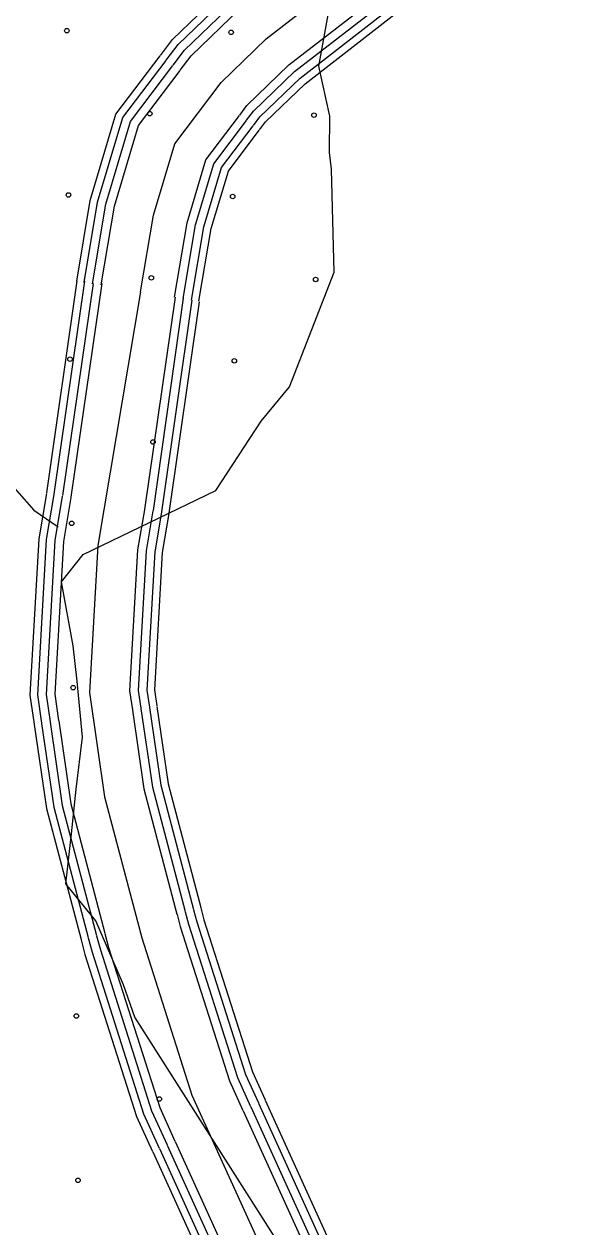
# Model space of a CAD drawing. Extents: x 1551132 to 1791609, y 378168 to 563823.
# Drawn here: x 1651203 to 1652495, y 469739 to 472556 of the extents above; entities that cross this region are included whole.
import ezdxf

# ---------------------------------------------------------------- set-up
doc = ezdxf.new("R2010")
doc.units = 0
for name, color, linetype in [('DESIGN - EROSION CONTROL - Devices', 7, 'Continuous'), ('DESIGN - SCRATCH - User 1', 7, 'Continuous'), ('SURVEY - CONTOURS - Intermediate with optional Text', 7, 'Continuous'), ('SURVEY - DRAINAGE - Area Shapes', 7, 'Continuous')]:
    doc.layers.add(name, color=color, linetype=linetype)

msp = doc.modelspace()

# ---------------------------------------------------------------- linework, layer by layer
at = {"layer": 'DESIGN - EROSION CONTROL - Devices'}
for centre in [(1651303.389, 472540.335), (1651303.389, 472540.335), (1651687.942, 472536.602), (1651687.942, 472536.602), (1651497.532, 472346.192), (1651497.532, 472346.192), (1651882.085, 472342.458), (1651882.085, 472342.458), (1651307.122, 472155.782), (1651307.122, 472155.782), (1651691.675, 472152.049), (1651691.675, 472152.049), (1651501.266, 471961.639), (1651501.266, 471961.639), (1651885.819, 471957.905), (1651885.819, 471957.905), (1651310.856, 471771.229), (1651310.856, 471771.229), (1651695.409, 471767.496), (1651695.409, 471767.496), (1651504.999, 471577.086), (1651504.999, 471577.086), (1651314.59, 471386.676), (1651314.59, 471386.676), (1651318.323, 471002.123), (1651318.323, 471002.123), (1651325.79, 470233.017), (1651325.79, 470233.017), (1651519.933, 470038.874), (1651519.933, 470038.874), (1651329.524, 469848.464), (1651329.524, 469848.464)]:
    msp.add_circle(centre, 5.28, dxfattribs=at)
at = {"layer": 'DESIGN - SCRATCH - User 1'}
for points in [[(1651893.007, 472457.518), (1651924.589, 472629.447)], [(1651341.419, 471313.988), (1651652.153, 471463.975), (1651758.209, 471625.696), (1651824.716, 471706.54), (1651929.389, 471974.697), (1651923.206, 472215.987), (1651917.973, 472255.263), (1651919.189, 472340.456), (1651893.007, 472457.518)], [(1652483.691, 468624.652), (1651462.249, 470230.651), (1651435.725, 470306.095), (1651371.26, 470456.165), (1651301.32, 470542.901), (1651314.719, 470660.037), (1651324.944, 470763.965), (1651340.244, 470885.693), (1651327.878, 471017.247), (1651317.986, 471099.932), (1651291.312, 471249.769), (1651341.419, 471313.988)]]:
    msp.add_lwpolyline(points, dxfattribs=at)
at = {"layer": 'SURVEY - CONTOURS - Intermediate with optional Text'}
for points in [[(1651475.991, 471928.787), (1651506.191, 472108.392), (1651555.823, 472275.238), (1651664.429, 472418.858), (1651770.343, 472521.128), (1652004.138, 472702.766), (1652273.448, 472842.003), (1652425.178, 472887.613), (1652557.858, 472901.021), (1654308.975, 472770.361), (1656466.958, 472567.34), (1656743.334, 472622.441), (1656997.887, 472691.785), (1657234.34, 472751.32), (1657743.378, 472701.886), (1659814.587, 472421.738)], [(1651522.299, 472482.018), (1651550.731, 472519.628), (1651670.995, 472635.747), (1651922.223, 472830.936), (1651953.597, 472847.145)], [(1651536.257, 472471.468), (1651563.864, 472507.986), (1651682.47, 472622.505), (1651931.689, 472816.127), (1651961.63, 472831.594)], [(1651552.206, 472459.401), (1651578.881, 472494.677), (1651695.586, 472607.372), (1651942.506, 472799.202), (1651970.805, 472813.827)], [(1651568.939, 472447.892), (1651594.105, 472481.185), (1651708.894, 472592.021), (1651953.455, 472782.026), (1651980.88, 472796.21)], [(1651708.069, 472342.69), (1651725.044, 472365.14), (1651823.308, 472460.018), (1652047.82, 472634.447), (1652061.02, 472641.273)], [(1651724.252, 472330.456), (1651740.269, 472351.64), (1651836.616, 472444.667), (1652058.795, 472617.289), (1652070.336, 472623.256)], [(1651740.202, 472318.397), (1651755.285, 472338.34), (1651849.733, 472429.534), (1652069.611, 472600.363), (1652079.527, 472605.497)], [(1651754.16, 472307.839), (1651768.418, 472326.698), (1651861.207, 472416.292), (1652079.077, 472585.563), (1652087.569, 472589.946)], [(1651326.628, 471953.904), (1651358.369, 472142.676), (1651418.468, 472344.723), (1651521.749, 472481.31)], [(1651343.886, 471951.004), (1651375.444, 472138.709), (1651434.334, 472336.689), (1651535.707, 472470.751)], [(1651363.602, 471947.688), (1651394.96, 472134.184), (1651452.475, 472327.514), (1651551.665, 472458.693)], [(1651383.76, 471945.213), (1651414.759, 472129.592), (1651470.867, 472318.214), (1651568.389, 472447.176)], [(1651555.773, 471916.287), (1651584.997, 472090.116), (1651629.046, 472238.195), (1651707.519, 472341.956)], [(1651575.772, 471912.928), (1651604.797, 472085.525), (1651647.446, 472228.887), (1651723.694, 472329.723)], [(1651595.497, 471909.612), (1651624.313, 472081), (1651665.579, 472219.711), (1651739.644, 472317.656)], [(1651612.755, 471906.703), (1651641.396, 472077.041), (1651681.445, 472211.686), (1651753.602, 472307.105)], [(1651326.536, 471954.521), (1651256.054, 471457.9)], [(1651344.694, 471953.454), (1651273.304, 471454.991)], [(1651364.985, 471948.113), (1651293.029, 471451.658)], [(1651385.285, 471948.113), (1651313.028, 471448.283)], [(1651475.991, 471928.787), (1651375.843, 471335.205), (1651356.26, 470990.438), (1651391.701, 470746.498), (1651478.857, 470416.173), (1651596.346, 470047.847), (1652014.594, 469126.906), (1652016.66, 469120.914)], [(1651557.256, 471916.062), (1651485.024, 471419.266)], [(1651575.414, 471913.92), (1651505.182, 471416.782)], [(1651595.705, 471909.645), (1651524.906, 471413.449)], [(1651612.796, 471905.37), (1651542.164, 471410.54)], [(1651255.904, 471456.991), (1651237.971, 471350.705), (1651217.163, 470984.346), (1651227.013, 470916.536)], [(1651273.154, 471454.083), (1651255.388, 471348.747), (1651234.73, 470985.112), (1651244.329, 470919.052)], [(1651292.879, 471450.758), (1651275.296, 471346.505), (1651254.813, 470985.996), (1651264.121, 470921.928)], [(1651312.878, 471447.383), (1651295.478, 471344.239), (1651275.179, 470986.888), (1651284.195, 470924.844)], [(1651484.874, 471418.366), (1651469.083, 471324.721), (1651450.325, 470994.555), (1651456.808, 470949.92)], [(1651505.024, 471415.89), (1651489.266, 471322.455), (1651470.691, 470995.446), (1651476.749, 470953.728)], [(1651524.748, 471412.565), (1651509.173, 471320.221), (1651490.774, 470996.321), (1651496.54, 470956.604)], [(1651542.006, 471409.657), (1651526.59, 471318.263), (1651508.348, 470997.096), (1651513.856, 470959.12)], [(1651456.941, 470949.028), (1651483.64, 470765.249), (1651561.105, 470471.658)], [(1651476.882, 470952.837), (1651503.548, 470769.307), (1651580.48, 470477.708)], [(1651496.674, 470955.72), (1651523.173, 470773.307), (1651599.821, 470482.808)], [(1651513.99, 470958.237), (1651540.347, 470776.807), (1651616.745, 470487.275)], [(1651244.463, 470918.161), (1651272.92, 470722.281), (1651353.502, 470416.873)], [(1651264.254, 470921.036), (1651292.545, 470726.281), (1651372.834, 470421.981)], [(1651284.329, 470923.953), (1651312.453, 470730.339), (1651392.451, 470427.156)], [(1651227.147, 470915.644), (1651255.746, 470718.781), (1651336.577, 470412.414)], [(1651561.338, 470470.774), (1651568.83, 470442.374), (1651683.919, 470081.573), (1651715.401, 470012.254)], [(1651580.713, 470476.833), (1651588.313, 470448.049), (1651702.885, 470088.873), (1651733.492, 470021.463)], [(1651600.054, 470481.933), (1651607.521, 470453.641), (1651721.576, 470096.065), (1651751.7, 470029.73)], [(1651616.979, 470486.4), (1651624.329, 470458.541), (1651737.934, 470102.365), (1651767.633, 470036.971)], [(1651336.81, 470411.531), (1651345.81, 470377.422), (1651466.84, 469997.979), (1651503.973, 469916.226)], [(1651353.735, 470415.998), (1651362.618, 470382.322), (1651483.207, 470004.279), (1651519.906, 469923.46)], [(1651373.068, 470421.098), (1651381.826, 470387.914), (1651501.898, 470011.479), (1651538.114, 469931.735)], [(1651392.684, 470426.273), (1651401.3, 470393.589), (1651520.864, 470018.779), (1651556.58, 469940.119)], [(1651733.867, 470020.638), (1651940.629, 469565.376)], [(1651752.075, 470028.913), (1651958.837, 469573.651)], [(1651768.008, 470036.146), (1651974.77, 469580.885)], [(1651715.776, 470011.421), (1651922.538, 469556.167)], [(1651538.489, 469930.894), (1651745.25, 469475.64)], [(1651556.955, 469939.285), (1651763.716, 469484.032)], [(1651504.348, 469915.385), (1651711.109, 469460.131)], [(1651520.281, 469922.627), (1651727.042, 469467.373)]]:
    msp.add_lwpolyline(points, dxfattribs=at)
at = {"layer": 'SURVEY - DRAINAGE - Area Shapes'}
msp.add_lwpolyline([(1650930.054, 471778.783), (1651071.184, 471593.345), (1651225.88, 471417.899), (1651283.029, 471378.939)], dxfattribs=at)

doc.saveas('drawing.dxf')
